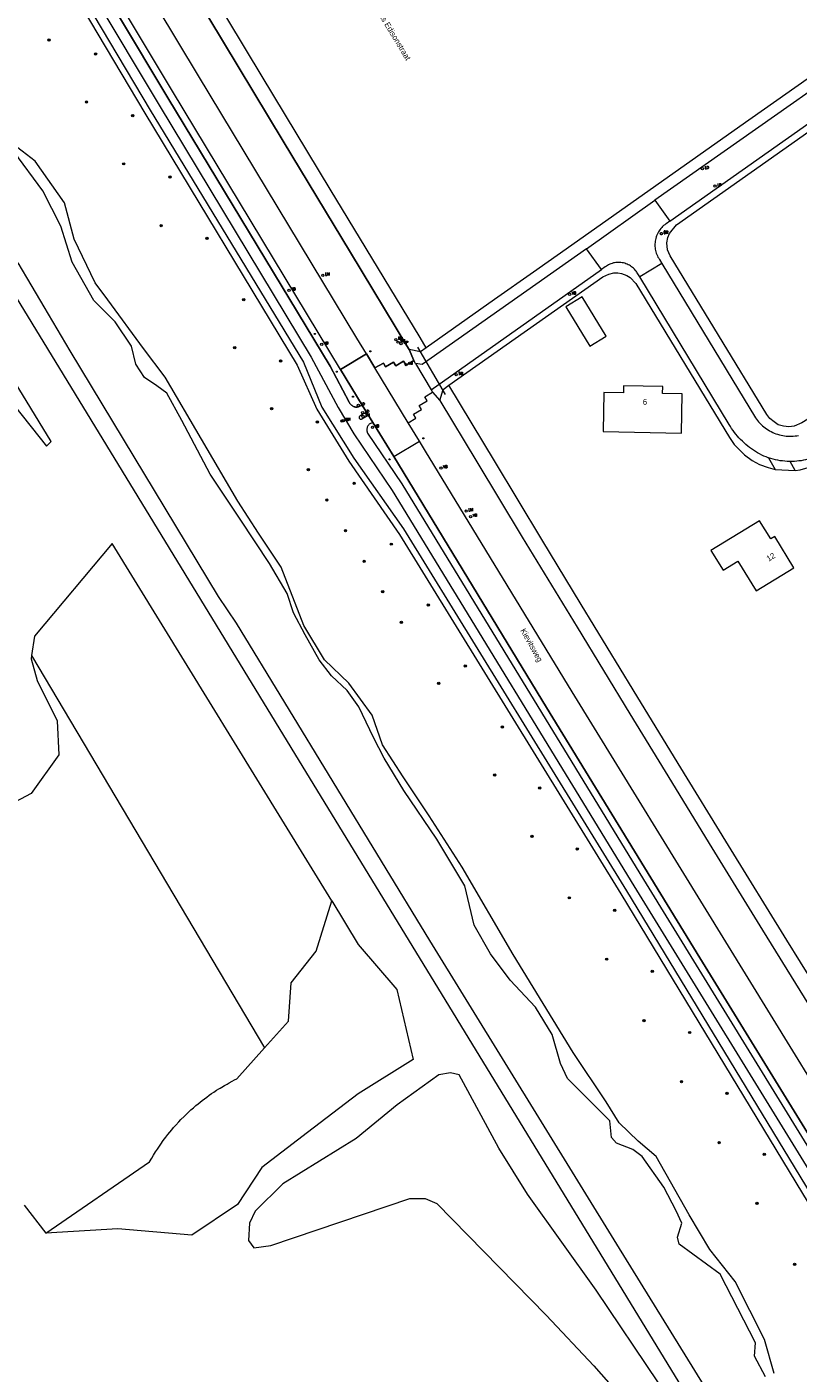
# Model space of a CAD drawing. Header units: metres. Extents: x 138165 to 154469, y 480134 to 494189.
# Tile 449 of 656: x 149019 to 149186, y 485060 to 485352. Entities that reach past the tile are written whole.
import ezdxf

# ---------------------------------------------------------------- set-up
doc = ezdxf.new("R2010")
doc.units = ezdxf.units.M
doc.header["$LTSCALE"] = 0.001
doc.header["$MEASUREMENT"] = 0
for name, color, linetype, lineweight in [('TOP-L-duiker', 7, 'Continuous', 0), ('TOP-L-topo objecten punt', 7, 'Continuous', 0), ('TOP-L-topo objecten vlak', 7, 'Continuous', 0), ('TOP-L-water beschoeiing', 7, 'Continuous', 0), ('TOP-T-topo huisnummering naamgeving', 7, 'Continuous', 0)]:
    doc.layers.add(name, color=color, linetype=linetype, lineweight=lineweight)
doc.styles.add('Style-INTL_ISO', font='INTL_ISO.shx')
doc.styles.add('Style-STANDARD', font='STANDARD.shx')

# ---------------------------------------------------------------- blocks, each defined once
blk = doc.blocks.new('121')
at = {"layer": 'TOP-L-topo objecten punt', "color": 7, "linetype": 'Continuous', "lineweight": 0}
blk.add_circle((0, 0), 0.025, dxfattribs=at)
at = {"layer": 'TOP-L-topo objecten punt', "color": 7, "linetype": 'Continuous', "lineweight": 0, "style": 'Style-STANDARD'}
blk.add_text('LD', height=0.06, dxfattribs=at).set_placement((0.0483, 0))
blk = doc.blocks.new('72')
at = {"layer": 'TOP-L-topo objecten punt', "color": 7, "linetype": 'Continuous', "lineweight": 0}
blk.add_circle((0, 0), 0.025, dxfattribs=at)
at = {"layer": 'TOP-L-topo objecten punt', "color": 7, "linetype": 'Continuous', "lineweight": 0, "style": 'Style-STANDARD'}
blk.add_text('BK', height=0.06, dxfattribs=at).set_placement((0.0483, 0))
blk = doc.blocks.new('73')
at = {"layer": 'TOP-L-topo objecten punt', "color": 7, "linetype": 'Continuous', "lineweight": 0}
blk.add_circle((0, 0), 0.025, dxfattribs=at)
at = {"layer": 'TOP-L-topo objecten punt', "color": 7, "linetype": 'Continuous', "lineweight": 0, "style": 'Style-STANDARD'}
blk.add_text('WP', height=0.06, dxfattribs=at).set_placement((0.0483, 0))
blk = doc.blocks.new('16')
at = {"layer": 'TOP-L-topo objecten punt', "color": 7, "linetype": 'Continuous', "lineweight": 0}
blk.add_circle((0, 0), 0.025, dxfattribs=at)
at = {"layer": 'TOP-L-topo objecten punt', "color": 7, "linetype": 'Continuous', "lineweight": 0, "style": 'Style-STANDARD'}
blk.add_text('LM', height=0.06, dxfattribs=at).set_placement((0.0483, 0))
blk = doc.blocks.new('10')
at = {"layer": 'TOP-L-topo objecten punt', "linetype": 'Continuous', "lineweight": 0}
blk.add_circle((0, 0), 0.0125, dxfattribs=at)
blk = doc.blocks.new('38')
at = {"layer": 'TOP-L-topo objecten punt', "color": 7, "linetype": 'Continuous', "lineweight": 0}
blk.add_circle((0, 0), 0.025, dxfattribs=at)
at = {"layer": 'TOP-L-topo objecten punt', "color": 7, "linetype": 'Continuous', "lineweight": 0, "style": 'Style-STANDARD'}
blk.add_text('OP', height=0.06, dxfattribs=at).set_placement((0.048, 0))
blk = doc.blocks.new('14')
at = {"layer": 'TOP-L-topo objecten punt', "color": 7, "linetype": 'Continuous', "lineweight": 0}
blk.add_circle((0, 0), 0.025, dxfattribs=at)
at = {"layer": 'TOP-L-topo objecten punt', "color": 7, "linetype": 'Continuous', "lineweight": 0, "style": 'Style-STANDARD'}
blk.add_text('VB', height=0.06, dxfattribs=at).set_placement((0.0483, 0))
blk = doc.blocks.new('175')
at = {"layer": 'TOP-L-topo objecten punt', "color": 7, "linetype": 'Continuous', "lineweight": 0}
blk.add_circle((0, 0), 0.025, dxfattribs=at)
at = {"layer": 'TOP-L-topo objecten punt', "color": 7, "linetype": 'Continuous', "lineweight": 0, "style": 'Style-STANDARD'}
blk.add_text('SB', height=0.06, dxfattribs=at).set_placement((0.0483, 0))
blk = doc.blocks.new('24')
at = {"layer": 'TOP-L-topo objecten punt', "color": 7, "linetype": 'Continuous', "lineweight": 0}
for radius in [0.025, 0.0182, 0.0115, 0.005]:
    blk.add_circle((0, 0), radius, dxfattribs=at)
blk = doc.blocks.new('302')
at = {"layer": 'TOP-L-topo objecten punt', "color": 7, "linetype": 'Continuous', "lineweight": 0}
blk.add_circle((0, 0), 0.025, dxfattribs=at)
at = {"layer": 'TOP-L-topo objecten punt', "color": 7, "linetype": 'Continuous', "lineweight": 0, "style": 'Style-STANDARD'}
blk.add_text('WH', height=0.06, dxfattribs=at).set_placement((0.0483, 0))

msp = doc.modelspace()

# ---------------------------------------------------------------- linework, layer by layer
at = {"layer": 'TOP-L-duiker', "flags": 128}
msp.add_lwpolyline([(149109.86, 485272.04), (149103.84, 485282.3)], dxfattribs=at)
at = {"layer": 'TOP-L-topo objecten vlak', "flags": 128}
for points in [[(149092.68, 485280.82), (149090.62, 485284.22), (149056.23, 485341.16), (149019.94, 485401.6), (148983.82, 485462.15), (148950.56, 485518.2), (148917.57, 485574.41), (148884.83, 485630.78), (148851.4, 485688.85), (148818.05, 485746.97), (148784.77, 485805.12), (148779.26, 485814.82)], [(148770.67, 485808.81), (148808.36, 485742.66), (148847.82, 485673.92), (148884.77, 485609.76), (148926.2, 485538.91), (148968.65, 485467.01), (149005.3, 485405.5), (149047.71, 485334.81), (149080.67, 485280.14), (149086.57, 485269.22), (149089.98, 485263.52), (149098.28, 485251.19), (149150.72, 485165.39), (149191.04, 485099.96), (149198.83, 485086.34), (149201.57, 485081.99), (149207.53, 485073.12), (149228, 485040.15)], [(149087.07, 485277.48), (149050.62, 485337.84), (149014.35, 485398.3), (148978.26, 485458.87), (148945, 485514.86), (148912.01, 485571.02), (148879.3, 485627.34), (148845.89, 485685.43), (148812.54, 485743.56), (148779.25, 485801.73), (148773.92, 485811.09)], [(148766.53, 485805.92), (148804.28, 485740.7), (148844.03, 485671.91), (148880.84, 485607.74), (148923.27, 485537.01), (148965.57, 485465.41), (149002.11, 485404.38), (149044.63, 485333.07), (149077.63, 485278.41), (149081.92, 485268.84), (149088.9, 485257.53), (149099.88, 485241.61), (149147.95, 485163.64), (149191.46, 485091.86), (149193.54, 485085.9), (149198.18, 485077.39), (149204.4, 485069.58), (149221.06, 485043.69)], [(148768.11, 485807.02), (148805.88, 485741.5), (148845.57, 485672.67), (148882.4, 485608.62), (148924.41, 485537.66), (148966.87, 485466.03), (149003.38, 485404.93), (149045.76, 485333.72), (149079.05, 485279.02), (149083, 485269.26), (149089.98, 485258.21), (149100.75, 485242.86), (149149.16, 485164.33), (149192.72, 485092.62), (149195.32, 485086.83), (149199.48, 485078.5), (149206.02, 485070.56), (149222.76, 485044.51)], [(149007.34, 485406.85), (149049.57, 485336.41), (149084.84, 485278.17), (149088.96, 485270.37), (149089.03, 485270.22), (149089.12, 485270.08), (149089.21, 485269.94), (149089.32, 485269.82), (149089.44, 485269.7), (149089.57, 485269.6), (149089.71, 485269.51), (149089.86, 485269.43), (149090.02, 485269.38), (149090.17, 485269.33), (149090.34, 485269.3), (149090.5, 485269.29), (149090.67, 485269.29), (149090.83, 485269.31), (149090.99, 485269.34), (149091.15, 485269.39), (149091.8, 485269.72), (149087.07, 485277.48)], [(149094.08, 485265.97), (149091.8, 485269.72), (149091.15, 485269.39), (149090.99, 485269.34), (149090.83, 485269.31), (149090.67, 485269.29), (149090.5, 485269.29), (149090.34, 485269.3), (149090.17, 485269.33), (149090.02, 485269.38), (149089.86, 485269.43), (149089.71, 485269.51), (149089.57, 485269.6), (149089.44, 485269.7), (149089.32, 485269.82), (149089.21, 485269.94), (149089.12, 485270.08), (149089.03, 485270.22), (149088.96, 485270.37), (149084.84, 485278.17), (149049.57, 485336.41), (149007.34, 485406.85)], [(149206.33, 485383.15), (149217.6, 485367.19), (149218.1, 485366.15), (149218.44, 485365), (149218.49, 485363.88), (149218.23, 485362.51), (149216.39, 485360.22), (149173.77, 485330.17), (149137.29, 485304.46), (149128.98, 485298.6), (149120.49, 485292.61), (149105.67, 485282.17)], [(149092.68, 485280.82), (149094.51, 485277.83), (149096.38, 485278.84), (149096.82, 485278.03), (149098.55, 485279.06), (149099.05, 485278.22), (149100.76, 485279.22), (149101.29, 485278.37), (149102.98, 485279.39), (149101.99, 485281.8), (149101.5, 485282.61), (149089.25, 485302.84), (149074.63, 485327.01), (149058.46, 485353.73), (149051.06, 485365.97), (149054.09, 485367.42), (149048.24, 485377.08), (149045.53, 485375.14), (149042.6, 485379.47), (149045.87, 485381.77)], [(149054.09, 485367.42), (149051.06, 485365.97), (149058.46, 485353.73), (149074.63, 485327.01), (149089.25, 485302.84), (149101.5, 485282.61), (149101.99, 485281.8)], [(149105.67, 485282.17), (149104.35, 485284.37), (149084.85, 485316.6), (149070.05, 485341.05), (149062.58, 485353.4), (149054.09, 485367.42)], [(149213.13, 485281.72), (149187.2, 485265.84), (149185.54, 485265.12), (149184.38, 485264.99), (149183.22, 485265.12), (149182.07, 485265.47), (149181.17, 485266.11), (149180.27, 485266.8), (149179.62, 485267.66), (149158.6, 485302.14), (149158.08, 485303.44), (149157.91, 485304.9), (149158.12, 485306.1), (149158.47, 485306.95), (149159.99, 485308.83), (149199.3, 485336.55), (149237.71, 485363.63)], [(149218.16, 485358.4), (149155.3, 485314.16)], [(149158.55, 485309.63), (149221.36, 485353.89)], [(148992.71, 485338.5), (149003.93, 485319.72), (149008.75, 485313.4), (149016.2, 485301.67), (149016, 485301.22), (149016.5, 485300.63), (149017.01, 485300.6), (149028.35, 485281.49), (149060.5, 485228.2), (149064.45, 485222.4), (149106.37, 485153.56), (149146.96, 485087.61), (149187.46, 485021.99), (149208.55, 484987.97), (149242.62, 484933.04), (149253.24, 484915.54), (149261.2, 484902.24)], [(148989.31, 485336.11), (149000, 485319.4), (149013.29, 485298.64), (149076.3, 485195.39), (149185.17, 485017.25)], [(149181.17, 485059.59), (149179.11, 485066.93), (149172.72, 485079.54), (149167.26, 485086.5), (149162.75, 485094.03), (149155.61, 485106.63), (149151.66, 485110.02), (149147.52, 485113.97), (149144.7, 485118.49), (149137.56, 485129.21), (149124.58, 485150.47), (149113.49, 485169.47), (149106.34, 485180.58), (149100.7, 485189.04), (149096.19, 485196.01), (149093.93, 485202.4), (149088.86, 485209.36), (149083.62, 485214.47), (149079.08, 485221.9), (149074.19, 485234.58), (149069.3, 485241.91), (149064.79, 485248.88), (149048.99, 485275.78), (149044.29, 485281.99), (149036.58, 485292.53), (149033.78, 485296.28), (149029.25, 485305.7), (149027.18, 485313.6), (149020.79, 485322.63), (149013.27, 485328.47)], [(149179.3, 485058.84), (149176.95, 485063.32), (149177.17, 485066.24), (149169.44, 485081.16), (149160.58, 485087.67), (149160.24, 485089.13), (149161.14, 485092.16), (149159.91, 485094.85), (149157.22, 485100.01), (149152.51, 485106.63), (149150.49, 485108.2), (149147.01, 485109.54), (149145.89, 485110.78), (149145.55, 485114.37), (149136.36, 485123.57), (149134.79, 485126.82), (149133, 485133.1), (149129.41, 485139.05), (149123.92, 485144.89), (149119.66, 485150.61), (149116.07, 485156.89), (149114.05, 485165.42), (149108, 485175.51), (149100.82, 485186.06), (149096.56, 485193.13), (149094.2, 485197.61), (149091.07, 485204.23), (149088.49, 485207.82), (149085.12, 485210.97), (149082.43, 485214.44), (149079.41, 485219.83), (149076.83, 485224.65), (149075.48, 485228.8), (149071.67, 485235.31), (149065.28, 485244.96), (149058.77, 485254.72), (149052.61, 485266.39), (149049.36, 485272.33), (149047.23, 485273.9), (149044.54, 485275.7), (149042.63, 485278.61), (149041.73, 485282.54), (149038.14, 485287.81), (149033.55, 485292.41), (149028.84, 485300.71), (149026.37, 485308.57), (149022.45, 485316.2), (149016.17, 485324.72)], [(149140.48, 485303.66), (149155.3, 485314.16)], [(149155.3, 485314.16), (149158.55, 485309.63)], [(149158.55, 485309.63), (149157.74, 485309.09), (149157.68, 485309.04), (149157.44, 485308.87), (149157.21, 485308.67), (149156.99, 485308.47), (149156.79, 485308.25), (149156.59, 485308.03), (149156.4, 485307.79), (149156.23, 485307.54), (149156.08, 485307.29), (149155.93, 485307.03), (149155.8, 485306.76), (149155.69, 485306.48), (149155.59, 485306.2), (149155.51, 485305.91), (149155.44, 485305.62), (149155.39, 485305.33), (149155.35, 485305.03), (149155.33, 485304.73), (149155.32, 485304.43), (149155.33, 485304.13), (149155.36, 485303.83), (149155.4, 485303.54), (149155.46, 485303.24), (149155.53, 485302.95), (149155.62, 485302.67), (149155.73, 485302.39), (149155.85, 485302.11), (149155.98, 485301.84), (149156.13, 485301.58), (149156.29, 485301.33), (149156.79, 485300.47)], [(149140.48, 485303.66), (149104.82, 485278.52), (149103.38, 485278.73)], [(149143.69, 485299.15), (149140.48, 485303.66)], [(149152.04, 485297.54), (149151.49, 485298.41), (149151.39, 485298.56), (149151.23, 485298.79), (149151.05, 485299.01), (149150.87, 485299.21), (149150.67, 485299.41), (149150.46, 485299.59), (149150.24, 485299.76), (149150.02, 485299.91), (149149.78, 485300.06), (149149.53, 485300.19), (149149.28, 485300.3), (149149.02, 485300.41), (149148.76, 485300.49), (149148.49, 485300.56), (149148.22, 485300.62), (149147.95, 485300.66), (149147.67, 485300.68), (149147.39, 485300.69), (149147.12, 485300.68), (149146.84, 485300.65), (149146.57, 485300.61), (149146.3, 485300.56), (149146.03, 485300.48), (149145.77, 485300.4), (149145.51, 485300.29), (149145.26, 485300.18), (149145.01, 485300.05), (149144.78, 485299.9), (149144.55, 485299.74), (149143.69, 485299.15)], [(149156.79, 485300.47), (149152.04, 485297.54)], [(149156.79, 485300.47), (149177.15, 485266.93), (149177.35, 485266.65), (149177.59, 485266.35), (149177.83, 485266.06), (149178.09, 485265.78), (149178.36, 485265.51), (149178.64, 485265.25), (149178.94, 485265), (149179.24, 485264.77), (149179.55, 485264.54), (149179.87, 485264.34), (149180.2, 485264.14), (149180.54, 485263.96), (149180.88, 485263.79), (149181.23, 485263.64), (149181.59, 485263.51), (149181.95, 485263.38), (149182.32, 485263.28), (149182.69, 485263.18), (149183.07, 485263.11), (149183.44, 485263.05), (149183.82, 485263.01), (149184.21, 485262.98), (149184.59, 485262.97), (149184.97, 485262.97), (149185.35, 485262.99), (149185.73, 485263.02), (149186.11, 485263.08), (149186.49, 485263.14)], [(149016.31, 485269.56), (149023.22, 485260.84), (149024.28, 485261.85), (149001.36, 485299.26)], [(149106.74, 485273.04), (149143.69, 485299.15)], [(149110.59, 485274.01), (149144.01, 485297.57), (149145.31, 485298.12), (149146.42, 485298.42), (149147.28, 485298.42), (149148.09, 485298.25), (149149.21, 485297.86), (149149.94, 485297.39), (149151.16, 485296.09), (149171.5, 485262.71), (149172.51, 485261.18), (149173.58, 485260.06), (149174.78, 485258.91), (149176.41, 485257.71), (149178.04, 485256.85), (149179.92, 485256.16), (149181.4, 485255.78)], [(149179.94, 485258.26), (149179.92, 485258.27), (149179.44, 485258.46), (149178.96, 485258.66), (149178.5, 485258.89), (149178.04, 485259.12), (149177.58, 485259.38), (149177.14, 485259.64), (149176.7, 485259.92), (149176.28, 485260.21), (149175.86, 485260.51), (149175.45, 485260.83), (149175.05, 485261.16), (149174.66, 485261.5), (149174.29, 485261.86), (149173.92, 485262.22), (149173.56, 485262.6), (149173.22, 485262.99), (149172.89, 485263.38), (149172.57, 485263.79), (149172.27, 485264.21), (149171.97, 485264.64), (149171.7, 485265.07), (149171.43, 485265.52), (149152.04, 485297.54)], [(149141.2, 485282.51), (149144.74, 485284.67), (149139.54, 485293.21), (149135.99, 485291.05), (149141.2, 485282.51)], [(149087.07, 485277.48), (149092.68, 485280.82)], [(149094.51, 485277.83), (149092.68, 485280.82), (149087.07, 485277.48), (149091.8, 485269.72), (149094.08, 485265.97), (149098.63, 485258.55)], [(149105.67, 485282.17), (149104.42, 485281.28), (149101.99, 485281.8)], [(149101.99, 485281.8), (149102.98, 485279.39)], [(149102.98, 485279.39), (149101.29, 485278.37), (149100.76, 485279.22), (149099.05, 485278.22), (149098.55, 485279.06), (149096.82, 485278.03), (149096.38, 485278.84), (149094.51, 485277.83)], [(149101.73, 485265.85), (149094.51, 485277.83)], [(149103.38, 485278.73), (149102.98, 485279.39)], [(149103.38, 485278.73), (149106.74, 485273.04)], [(149108.66, 485270.71), (149109.36, 485273.14), (149110.59, 485274.01)], [(149216.58, 485100.86), (149215.88, 485102.01), (149206.65, 485117.03), (149201.09, 485125.97), (149192.82, 485139.28), (149183.95, 485153.63), (149171.3, 485174.16), (149160.37, 485191.96), (149150.6, 485207.93), (149139.33, 485226.44), (149130.76, 485240.58), (149120.46, 485257.61), (149110.59, 485274.01)], [(149161.23, 485272.15), (149156.98, 485272.23), (149157.01, 485273.73), (149148.51, 485273.9), (149148.48, 485272.4), (149144.23, 485272.48), (149144.06, 485263.99), (149161.06, 485263.65), (149161.23, 485272.15)], [(149101.73, 485265.85), (149103.43, 485266.9), (149102.91, 485267.76), (149104.65, 485268.78), (149104.14, 485269.61), (149105.85, 485270.66), (149105.34, 485271.5), (149107.05, 485272.55)], [(149106.74, 485273.04), (149107.05, 485272.55)], [(149107.05, 485272.55), (149108.66, 485270.71)], [(149091.67, 485266.72), (149092.53, 485267.23), (149092.59, 485267.28), (149092.64, 485267.34), (149092.67, 485267.41), (149092.7, 485267.48), (149092.7, 485267.56), (149092.69, 485267.64), (149092.66, 485267.71), (149092.62, 485267.78), (149092.57, 485267.83), (149092.51, 485267.88), (149092.43, 485267.91), (149092.36, 485267.93), (149092.28, 485267.93), (149092.2, 485267.91), (149092.13, 485267.88), (149092.13, 485267.88), (149091.28, 485267.35), (149091.22, 485267.3), (149091.17, 485267.24), (149091.13, 485267.18), (149091.11, 485267.1), (149091.11, 485267.03), (149091.11, 485266.95), (149091.14, 485266.88), (149091.18, 485266.81), (149091.23, 485266.76), (149091.3, 485266.71), (149091.36, 485266.68), (149091.44, 485266.67), (149091.52, 485266.67), (149091.59, 485266.69), (149091.66, 485266.72), (149091.67, 485266.72)], [(149108.66, 485270.71), (149116.67, 485257.39), (149126.52, 485241.09), (149138.42, 485221.5), (149149.86, 485202.72), (149157.52, 485190.19), (149167.67, 485173.66), (149178.69, 485155.78), (149186.79, 485142.66), (149194.67, 485129.96), (149203.8, 485115.26), (149214.22, 485098.31), (149215.28, 485098.97), (149216.58, 485100.86)], [(149094.08, 485265.97), (149093.32, 485265.56), (149093.23, 485265.46), (149093.12, 485265.34), (149093.03, 485265.2), (149092.95, 485265.06), (149092.89, 485264.91), (149092.84, 485264.75), (149092.8, 485264.59), (149092.79, 485264.43), (149092.79, 485264.27), (149092.8, 485264.1), (149092.83, 485263.94), (149092.88, 485263.79), (149092.93, 485263.63), (149100.37, 485252.66), (149152.83, 485166.75), (149193.73, 485100.31)], [(149203.32, 485087.77), (149198.5, 485095.48), (149165.07, 485149.75), (149131.77, 485204.1), (149098.63, 485258.55), (149094.08, 485265.97)], [(149104.21, 485261.86), (149101.73, 485265.85)], [(149197.19, 485262.64), (149192.12, 485259.52), (149192.05, 485259.47), (149191.63, 485259.23), (149191.2, 485259.01), (149190.76, 485258.8), (149190.31, 485258.61), (149189.86, 485258.42), (149189.41, 485258.26), (149188.95, 485258.11), (149188.48, 485257.97), (149188.01, 485257.86), (149187.54, 485257.75), (149187.06, 485257.66), (149186.58, 485257.59), (149186.1, 485257.53), (149185.61, 485257.49), (149185.13, 485257.47), (149184.64, 485257.46)], [(149098.63, 485258.55), (149104.21, 485261.86)], [(149204.07, 485098.96), (149137.35, 485207.47), (149105.49, 485259.74), (149104.21, 485261.86)], [(149185.77, 485255.53), (149186.87, 485255.65), (149189.56, 485256.47), (149192.17, 485257.74), (149197.99, 485261.3)], [(149098.63, 485258.55), (149131.77, 485204.1), (149165.07, 485149.75), (149198.5, 485095.48)], [(149179.94, 485258.26), (149181.4, 485255.78)], [(149184.64, 485257.46), (149184.58, 485257.46), (149184.05, 485257.49), (149183.53, 485257.53), (149183.01, 485257.59), (149182.49, 485257.66), (149181.97, 485257.75), (149181.46, 485257.85), (149180.95, 485257.97), (149180.44, 485258.11), (149179.94, 485258.26)], [(149185.77, 485255.53), (149184.64, 485257.46)], [(149181.4, 485255.78), (149185.77, 485255.53)], [(149181.31, 485241.23), (149180.46, 485240.7), (149178.04, 485244.64), (149167.48, 485238.14), (149170.1, 485233.89), (149173.33, 485235.88), (149177.32, 485229.4), (149185.49, 485234.43), (149181.31, 485241.23)], [(149085.17, 485162.17), (149037.53, 485239.71), (149020.66, 485219.61), (149020.02, 485215.39)], [(149020.02, 485215.39), (149019.91, 485214.67), (149021.23, 485209.99), (149025.54, 485201.2), (149025.96, 485193.8), (149019.93, 485185.43), (149010.57, 485180.51), (149005.19, 485175.21), (149003.06, 485171.38), (148986.7, 485160.15), (148982.76, 485160.36), (148967.06, 485143.12), (148961.89, 485132.66)], [(149020.02, 485215.39), (149070.6, 485130.23)], [(149085.17, 485162.17), (149090.9, 485152.63), (149099.26, 485142.87), (149102.82, 485127.69), (149090.9, 485120.26), (149079.91, 485111.89), (149070, 485104.3), (149064.74, 485096.24), (149054.83, 485089.58), (149038.73, 485090.98), (149023.13, 485090.03)], [(149070.6, 485130.23), (149075.8, 485136.04), (149076.38, 485144.36), (149081.76, 485151.24), (149085.17, 485162.17)], [(149023.13, 485090.03), (149045.62, 485105.47), (149046.08, 485106.28), (149046.46, 485106.93), (149046.92, 485107.66), (149047.31, 485108.27), (149047.75, 485108.93), (149048.04, 485109.34), (149048.6, 485110.12), (149049.15, 485110.86), (149049.57, 485111.41), (149049.99, 485111.93), (149050.42, 485112.44), (149050.85, 485112.95), (149051.33, 485113.49), (149051.98, 485114.2), (149052.43, 485114.67), (149053.11, 485115.36), (149053.77, 485116), (149054.02, 485116.23), (149054.61, 485116.78), (149055.13, 485117.23), (149055.68, 485117.71), (149056.17, 485118.12), (149056.61, 485118.47), (149057.03, 485118.8), (149057.52, 485119.17), (149058.06, 485119.57), (149058.57, 485119.95), (149059.1, 485120.31), (149059.58, 485120.64), (149060.16, 485121.02), (149060.67, 485121.34), (149060.96, 485121.52), (149061.3, 485121.73), (149061.91, 485122.09), (149062.45, 485122.39), (149062.93, 485122.66), (149063.58, 485123.01), (149064.09, 485123.27), (149064.59, 485123.52), (149070.6, 485130.23)], [(149156.1, 485057.51), (149142.59, 485077.66), (149127.63, 485098.51), (149121.44, 485108.44), (149112.79, 485124.36), (149110.97, 485124.79), (149108.41, 485124.36), (149099.33, 485117.85), (149090.46, 485110.59), (149074.55, 485100.75), (149068.57, 485094.77), (149067.29, 485092.2), (149067.07, 485088.46), (149068.23, 485086.83), (149071.98, 485087.38), (149102.11, 485097.55), (149105.42, 485097.55), (149107.98, 485096.48), (149131.69, 485072.22), (149142.05, 485061.21), (149151.66, 485050.31)], [(149018.38, 485096.11), (149023.13, 485090.03)]]:
    msp.add_lwpolyline(points, dxfattribs=at)
at = {"layer": 'TOP-L-water beschoeiing', "flags": 128}
msp.add_lwpolyline([(148992.71, 485338.5), (149003.93, 485319.72), (149008.75, 485313.4), (149016.2, 485301.67), (149016, 485301.22), (149016.5, 485300.63), (149017.01, 485300.6), (149028.35, 485281.49), (149060.5, 485228.2), (149064.45, 485222.4), (149106.37, 485153.56), (149146.96, 485087.61), (149187.46, 485021.99), (149208.55, 484987.97), (149242.62, 484933.04), (149253.24, 484915.54), (149261.2, 484902.24)], dxfattribs=at)

# ---------------------------------------------------------------- block references
at = {"layer": 'TOP-L-topo objecten punt', "xscale": 10, "yscale": 10, "zscale": 10}
for name, p in [('24', (149023.82, 485348.93)), ('24', (149033.89, 485345.91)), ('24', (149031.93, 485335.5)), ('24', (149041.96, 485332.56)), ('24', (149040.03, 485322.08)), ('121', (149165.63, 485321)), ('24', (149050.04, 485319.2)), ('121', (149168.36, 485317.24)), ('24', (149048.14, 485308.65)), ('24', (149058.08, 485305.88)), ('38', (149156.7, 485306.94)), ('16', (149156.71, 485306.92)), ('16', (149083.23, 485297.88)), ('14', (149075.9, 485294.62)), ('14', (149136.78, 485293.74)), ('24', (149066.06, 485292.6)), ('10', (149081.5, 485285.16)), ('14', (149082.98, 485282.88)), ('72', (149099.08, 485283.95)), ('73', (149099.55, 485283.38)), ('73', (149100.21, 485283.02)), ('24', (149064.12, 485282.18)), ('24', (149074.05, 485279.32)), ('10', (149093.54, 485281.38)), ('10', (149086.25, 485276.97)), ('14', (149101.32, 485278.51)), ('175', (149112.17, 485276.3)), ('10', (149089.77, 485271.56)), ('24', (149072.11, 485268.95)), ('121', (149090.94, 485269.67)), ('121', (149091.88, 485268.07)), ('16', (149091.97, 485267.29)), ('24', (149082.04, 485266.04)), ('14', (149087.41, 485266.27)), ('302', (149087.66, 485266.35)), ('14', (149094.01, 485264.88)), ('10', (149105.04, 485262.5)), ('10', (149097.72, 485257.95)), ('14', (149108.86, 485256.05)), ('24', (149080.11, 485255.72)), ('24', (149090.03, 485252.76)), ('24', (149084.1, 485249.1)), ('16', (149114.34, 485246.72)), ('14', (149115.29, 485245.52)), ('24', (149088.15, 485242.47)), ('24', (149098.07, 485239.54)), ('24', (149092.2, 485235.84)), ('24', (149096.24, 485229.21)), ('24', (149106.12, 485226.32)), ('24', (149100.29, 485222.58)), ('24', (149114.16, 485213.09)), ('24', (149108.39, 485209.32)), ('24', (149122.21, 485199.87)), ('24', (149120.53, 485189.43)), ('24', (149130.3, 485186.63)), ('24', (149128.63, 485176.11)), ('24', (149138.44, 485173.36)), ('24', (149136.73, 485162.79)), ('24', (149146.59, 485160.1)), ('24', (149144.84, 485149.48)), ('24', (149154.73, 485146.84)), ('24', (149152.94, 485136.16)), ('24', (149162.87, 485133.57)), ('24', (149161.08, 485122.89)), ('24', (149170.97, 485120.35)), ('24', (149169.26, 485109.68)), ('24', (149179.06, 485107.13)), ('24', (149177.44, 485096.47)), ('24', (149185.62, 485083.25))]:
    msp.add_blockref(name, p, dxfattribs=at)

# ---------------------------------------------------------------- texts
at = {"layer": 'TOP-T-topo huisnummering naamgeving', "style": 'Style-INTL_ISO'}
for s, rotation, p in [('Thomas Edisonstraat', 301.1, (149093.17, 485357.91)), ('6', 358.9, (149152.68, 485269.82)), ('12', 31.6, (149180, 485235.73)), ('Kievitsweg', 299.1, (149126.06, 485220.82))]:
    msp.add_text(s, height=1.25, rotation=rotation, dxfattribs=at).set_placement(p)

doc.saveas('drawing.dxf')
